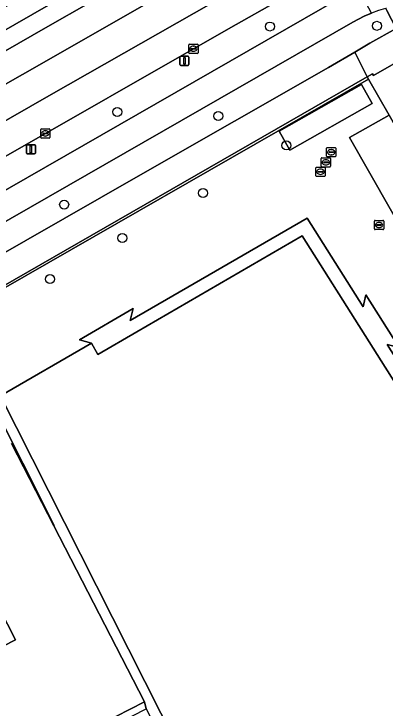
# Model space of a CAD drawing. Extents: x 158835 to 160077, y 386387 to 387778.
# Drawn here: x 159734 to 159774.3, y 387665.3 to 387740.6 of the extents above; entities that cross this region are included whole.
import ezdxf

# ---------------------------------------------------------------- set-up
doc = ezdxf.new("R2010")
doc.units = 0
for name, color, linetype in [('IMGEO_Berm_groen', 7, 'Continuous'), ('IMGEO_Boom', 7, 'Continuous'), ('IMGEO_Fietspad_gesloten', 7, 'Continuous'), ('IMGEO_Grasland_overig', 7, 'Continuous'), ('IMGEO_Groenvoorziening', 7, 'Continuous'), ('IMGEO_Hek', 7, 'Continuous'), ('IMGEO_Kolk', 7, 'Continuous'), ('IMGEO_Lichtmast', 7, 'Continuous'), ('IMGEO_Pand', 7, 'Continuous'), ('IMGEO_Parkeervlak_gesloten', 7, 'Continuous'), ('IMGEO_Parkeervlak_open', 7, 'Continuous'), ('IMGEO_Rijbaan_lokaal_gesloten', 7, 'Continuous'), ('IMGEO_Rijbaan_lokaal_open', 7, 'Continuous'), ('IMGEO_Rioolput', 7, 'Continuous'), ('IMGEO_Voetpad_open', 7, 'Continuous')]:
    doc.layers.add(name, color=color, linetype=linetype)

msp = doc.modelspace()

# ---------------------------------------------------------------- linework, layer by layer
at = {"layer": 'IMGEO_Berm_groen'}
for points in [[(159763.929, 387756.535), (159763.86, 387756.496), (159761.369, 387755.075), (159761.302, 387755.037), (159752.444, 387750), (159684.939, 387711.229), (159680.072, 387705.45)], [(159724.828, 387731.859), (159737.702, 387739.235), (159746.59, 387744.328), (159762.51, 387753.447), (159764.834, 387754.801), (159764.893, 387754.836)], [(159770.203, 387746.146), (159769.841, 387746.051), (159769.064, 387745.651), (159757.282, 387738.988), (159731.321, 387724.137), (159705.431, 387709.284), (159689.415, 387700.045), (159681.714, 387691.999), (159769.423, 387742.381)]]:
    msp.add_lwpolyline(points, dxfattribs=at)
msp.add_lwpolyline([(159747.737, 387723.138), (159768.138, 387734.793), (159770.973, 387736.441), (159772.621, 387737.399), (159775.468, 387738.998), (159774.469, 387740.954), (159774.36, 387741.167), (159774.053, 387741.099), (159773.569, 387740.968), (159772.787, 387740.664), (159771.996, 387740.357), (159770.773, 387739.679), (159713.044, 387706.549), (159714.448, 387704.093), (159727.067, 387711.313)], close=True, dxfattribs=at)
at = {"layer": 'IMGEO_Boom'}
for centre in [(159761.773, 387739.224), (159773.382, 387739.298), (159745.215, 387729.955), (159756.168, 387729.504), (159763.557, 387726.315), (159754.525, 387721.148), (159739.46, 387719.905), (159745.764, 387716.269), (159737.917, 387711.81)]:
    msp.add_circle(centre, 0.489, dxfattribs=at)
at = {"layer": 'IMGEO_Fietspad_gesloten'}
msp.add_lwpolyline([(159770.773, 387739.679), (159771.996, 387740.357), (159772.787, 387740.664), (159771.343, 387743.413), (159769.423, 387742.381), (159681.714, 387691.999), (159669.473, 387684.956), (159671.04, 387682.347), (159671.915, 387682.872), (159672.791, 387683.399), (159691.936, 387694.416), (159694.532, 387695.91), (159704.314, 387701.539), (159710.408, 387705.036), (159713.044, 387706.549)], close=True, dxfattribs=at)
at = {"layer": 'IMGEO_Grasland_overig'}
msp.add_lwpolyline([(159730.415, 387700.872), (159731.164, 387701.258), (159727.91, 387707.968), (159772.479, 387733.518), (159772.336, 387733.768), (159718.327, 387702.721), (159718.327, 387697.264), (159718.356, 387697.037), (159718.387, 387696.864), (159718.465, 387696.596), (159718.524, 387696.37), (159718.637, 387696.171), (159719.196, 387695.087)], close=True, dxfattribs=at)
at = {"layer": 'IMGEO_Groenvoorziening'}
msp.add_lwpolyline([(159826.345, 387654.607), (159816.771, 387669.751), (159812.278, 387676.931), (159804.103, 387690.368), (159801.538, 387694.795), (159791.466, 387712.89), (159789.53, 387716.531), (159786.741, 387721.915), (159781.878, 387731.579), (159779.861, 387730.53), (159776.933, 387736.16), (159773.004, 387733.906), (159772.89, 387734.085), (159772.336, 387733.768), (159772.479, 387733.518), (159774.703, 387729.611), (159778.798, 387722.415), (159796.446, 387691.409), (159813.243, 387664.198), (159820.688, 387651.388), (159823.288, 387646.913)], dxfattribs=at)
at = {"layer": 'IMGEO_Hek'}
for points in [[(159730.415, 387700.872), (159731.164, 387701.258), (159727.91, 387707.968), (159772.479, 387733.518)], [(159772.479, 387733.518), (159772.336, 387733.768)], [(159778.798, 387722.415), (159774.703, 387729.611), (159772.479, 387733.518)], [(159730.415, 387700.872), (159731.546, 387698.603), (159738.387, 387685.081), (159738.337, 387685.054)]]:
    msp.add_lwpolyline(points, dxfattribs=at)
at = {"layer": 'IMGEO_Kolk'}
for p, q in [((159752.977, 387736.384), (159752.977, 387737.236)), ((159753.052, 387737.31), (159753.904, 387737.31)), ((159753.465, 387737.09), (159753.49, 387737.09)), ((159753.978, 387737.236), (159753.978, 387736.384)), ((159753.236, 387736.804), (159753.236, 387736.816)), ((159753.674, 387736.767), (159753.276, 387736.767)), ((159753.279, 387736.853), (159753.677, 387736.853)), ((159753.488, 387736.53), (159753.463, 387736.53)), ((159753.72, 387736.816), (159753.72, 387736.804)), ((159753.904, 387736.31), (159753.052, 387736.31)), ((159736.914, 387727.196), (159736.914, 387728.048)), ((159736.989, 387728.122), (159737.841, 387728.122)), ((159737.915, 387728.048), (159737.915, 387727.196)), ((159737.173, 387727.616), (159737.173, 387727.628)), ((159737.611, 387727.579), (159737.213, 387727.579)), ((159737.216, 387727.665), (159737.614, 387727.665)), ((159737.425, 387727.342), (159737.4, 387727.342)), ((159737.402, 387727.902), (159737.427, 387727.902)), ((159737.657, 387727.628), (159737.657, 387727.616)), ((159737.841, 387727.122), (159736.989, 387727.122)), ((159773.118, 387717.253), (159773.118, 387718.105)), ((159773.193, 387718.179), (159774.045, 387718.179)), ((159773.377, 387717.673), (159773.377, 387717.685)), ((159773.815, 387717.636), (159773.417, 387717.636)), ((159773.42, 387717.722), (159773.818, 387717.722)), ((159773.606, 387717.959), (159773.631, 387717.959)), ((159773.861, 387717.685), (159773.861, 387717.673)), ((159774.119, 387718.105), (159774.119, 387717.253)), ((159774.045, 387717.179), (159773.193, 387717.179)), ((159773.629, 387717.399), (159773.604, 387717.399))]:
    msp.add_line(p, q, dxfattribs=at)
for points in [[(159752.977, 387736.384), (159752.977, 387737.236)], [(159753.052, 387737.31), (159753.904, 387737.31)], [(159753.978, 387737.236), (159753.978, 387736.384)], [(159753.904, 387736.31), (159753.052, 387736.31)], [(159736.914, 387727.196), (159736.914, 387728.048)], [(159736.989, 387728.122), (159737.841, 387728.122)], [(159737.915, 387728.048), (159737.915, 387727.196)], [(159737.841, 387727.122), (159736.989, 387727.122)], [(159773.118, 387717.253), (159773.118, 387718.105)], [(159773.193, 387718.179), (159774.045, 387718.179)], [(159774.119, 387718.105), (159774.119, 387717.253)], [(159774.045, 387717.179), (159773.193, 387717.179)]]:
    msp.add_lwpolyline(points, dxfattribs=at)
for centre, radius, start, end in [((159753.054, 387737.234), 0.0765, 91.55205, 178.44795), ((159753.054, 387737.234), 0.0765, 91.55205, 178.44795), ((159753.902, 387737.234), 0.0765, 1.55205, 88.44795), ((159753.902, 387737.234), 0.0765, 1.55205, 88.44795), ((159753.054, 387736.386), 0.0765, 181.55205, 268.44795), ((159753.054, 387736.386), 0.0765, 181.55205, 268.44795), ((159753.276, 387736.813), 0.0403, 85.87752, 175.75265), ((159753.273, 387736.803), 0.0366, 178.93798, 274.71019), ((159753.677, 387736.81), 0.043, 264.86636, 352.45326), ((159753.681, 387736.815), 0.0386, 1.73085, 96.63898), ((159753.902, 387736.386), 0.0765, 271.55205, 358.44795), ((159753.902, 387736.386), 0.0765, 271.55205, 358.44795), ((159736.991, 387728.046), 0.0765, 91.55205, 178.44795), ((159736.991, 387728.046), 0.0765, 91.55205, 178.44795), ((159737.839, 387728.046), 0.0765, 1.55205, 88.44795), ((159737.839, 387728.046), 0.0765, 1.55205, 88.44795), ((159737.213, 387727.625), 0.0403, 85.87752, 175.75265), ((159737.21, 387727.615), 0.0366, 178.93798, 274.71019), ((159737.614, 387727.622), 0.043, 264.86636, 352.45326), ((159737.618, 387727.627), 0.0386, 1.73085, 96.63898), ((159736.991, 387727.198), 0.0765, 181.55205, 268.44795), ((159736.991, 387727.198), 0.0765, 181.55205, 268.44795), ((159737.839, 387727.198), 0.0765, 271.55205, 358.44795), ((159737.839, 387727.198), 0.0765, 271.55205, 358.44795), ((159773.195, 387718.103), 0.0765, 91.55205, 178.44795), ((159773.195, 387718.103), 0.0765, 91.55205, 178.44795), ((159773.417, 387717.682), 0.0403, 85.87752, 175.75265), ((159773.414, 387717.672), 0.0366, 178.93798, 274.71019), ((159773.818, 387717.679), 0.043, 264.86636, 352.45326), ((159773.822, 387717.684), 0.0386, 1.73085, 96.63898), ((159774.043, 387718.103), 0.0765, 1.55205, 88.44795), ((159774.043, 387718.103), 0.0765, 1.55205, 88.44795), ((159773.195, 387717.255), 0.0765, 181.55205, 268.44795), ((159773.195, 387717.255), 0.0765, 181.55205, 268.44795), ((159774.043, 387717.255), 0.0765, 271.55205, 358.44795), ((159774.043, 387717.255), 0.0765, 271.55205, 358.44795)]:
    msp.add_arc(centre, radius, start, end, dxfattribs=at)
for centre, major_axis, ratio, start_param, end_param in [((159753.464, 387736.81), (-0.387, 0.002), 0.722429, 4.712389, 7.853982), ((159753.489, 387736.81), (-0.39, 0.002), 0.717154, 1.570796, 4.712389), ((159737.401, 387727.622), (-0.387, 0.002), 0.722429, 4.712389, 7.853982), ((159737.426, 387727.622), (-0.39, 0.002), 0.717154, 1.570796, 4.712389), ((159773.605, 387717.679), (-0.387, 0.002), 0.722429, 4.712389, 7.853982), ((159773.63, 387717.679), (-0.39, 0.002), 0.717154, 1.570796, 4.712389)]:
    msp.add_ellipse(centre, major_axis=major_axis, ratio=ratio, start_param=start_param, end_param=end_param, dxfattribs=at)
at = {"layer": 'IMGEO_Lichtmast'}
for p, q in [((159752.004, 387735.096), (159752.004, 387735.896)), ((159752.004, 387735.896), (159752.004, 387735.096)), ((159752.104, 387735.996), (159752.894, 387735.996)), ((159752.894, 387735.996), (159752.104, 387735.996)), ((159752.994, 387735.896), (159752.994, 387735.096)), ((159752.994, 387735.096), (159752.994, 387735.896)), ((159752.894, 387734.996), (159752.104, 387734.996)), ((159752.104, 387734.996), (159752.894, 387734.996)), ((159735.36, 387725.497), (159735.36, 387726.297)), ((159735.36, 387726.297), (159735.36, 387725.497)), ((159735.46, 387726.397), (159736.25, 387726.397)), ((159736.25, 387726.397), (159735.46, 387726.397)), ((159736.35, 387726.297), (159736.35, 387725.497)), ((159736.35, 387725.497), (159736.35, 387726.297)), ((159736.25, 387725.397), (159735.46, 387725.397)), ((159735.46, 387725.397), (159736.25, 387725.397))]:
    msp.add_line(p, q, dxfattribs=at)
for points in [[(159752.424, 387735.871), (159752.574, 387735.871), (159752.574, 387735.121), (159752.424, 387735.121), (159752.424, 387735.871)], [(159735.78, 387726.272), (159735.93, 387726.272), (159735.93, 387725.522), (159735.78, 387725.522), (159735.78, 387726.272)]]:
    msp.add_lwpolyline(points, dxfattribs=at)
for centre, start, end in [((159752.104, 387735.896), 90, 180), ((159752.104, 387735.896), 90, 180), ((159752.894, 387735.896), 0, 90), ((159752.894, 387735.896), 360, 90), ((159752.104, 387735.096), 180, 270), ((159752.104, 387735.096), 180, 270), ((159752.894, 387735.096), 270, 0), ((159752.894, 387735.096), 270, 0), ((159735.46, 387726.297), 90, 180), ((159735.46, 387726.297), 90, 180), ((159736.25, 387726.297), 0, 90), ((159736.25, 387726.297), 360, 90), ((159735.46, 387725.497), 180, 270), ((159735.46, 387725.497), 180, 270), ((159736.25, 387725.497), 270, 0), ((159736.25, 387725.497), 270, 0)]:
    msp.add_arc(centre, 0.1, start, end, dxfattribs=at)
at = {"layer": 'IMGEO_Pand'}
for points in [[(159771.717, 387732.934), (159762.777, 387727.871), (159763.945, 387725.81), (159772.885, 387730.873)], [(159765.293, 387716.503), (159747.329, 387706.087), (159743.113, 387703.642), (159742.412, 387704.854), (159732.566, 387699.157), (159762.112, 387640.672), (159762.238, 387640.745), (159764.974, 387642.33), (159773.063, 387647.016), (159773.589, 387647.321), (159774.9, 387648.081), (159777.252, 387644.019), (159782.411, 387647.008), (159779.523, 387651.993), (159798.927, 387663.23)]]:
    msp.add_lwpolyline(points, close=True, dxfattribs=at)
for points in [[(159725.602, 387656.726), (159738.929, 387663.567), (159739.696, 387662.072), (159738.646, 387661.533), (159738.843, 387661.151), (159748.179, 387665.955), (159738.337, 387685.054), (159733.741, 387693.971)], [(159728.176, 387684.357), (159734.176, 387672.656), (159719.879, 387665.322)]]:
    msp.add_lwpolyline(points, dxfattribs=at)
at = {"layer": 'IMGEO_Parkeervlak_gesloten'}
msp.add_lwpolyline([(159813.243, 387664.198), (159796.446, 387691.409), (159778.798, 387722.415), (159774.703, 387729.611), (159770.43, 387727.179), (159779.087, 387711.968), (159787.421, 387697.357), (159794.69, 387684.835), (159801.058, 387674.374), (159805.415, 387667.385), (159811.135, 387658.237), (159816.93, 387649.032), (159820.688, 387651.388)], close=True, dxfattribs=at)
at = {"layer": 'IMGEO_Parkeervlak_open'}
for points in [[(159717.48, 387600.648), (159760.51, 387622.6), (159769.336, 387627.103), (159762.112, 387640.672), (159732.566, 387699.157)], [(159731.546, 387698.603), (159738.387, 387685.081), (159738.337, 387685.054), (159748.179, 387665.955), (159748.37, 387665.194), (159761.934, 387638.789), (159761.651, 387638.642), (159760.51, 387637.538), (159754.481, 387634.44), (159742.892, 387628.49), (159743.039, 387628.162), (159724.719, 387618.746)]]:
    msp.add_lwpolyline(points, dxfattribs=at)
at = {"layer": 'IMGEO_Rijbaan_lokaal_gesloten'}
for points in [[(159660.917, 387699.764), (159662.02, 387698.061), (159663.253, 387698.774), (159684.939, 387711.229), (159752.444, 387750), (159761.302, 387755.037), (159761.369, 387755.075), (159763.86, 387756.496), (159763.929, 387756.535), (159766.913, 387758.228), (159765.78, 387760.24)], [(159771.178, 387750.733), (159769.438, 387753.779), (159665.927, 387694.584), (159665.837, 387694.539), (159664.525, 387693.782), (159666.334, 387690.642), (159681.428, 387699.367), (159738.05, 387731.829)], [(159705.431, 387709.284), (159731.321, 387724.137), (159757.282, 387738.988), (159769.064, 387745.651), (159769.841, 387746.051), (159770.203, 387746.146), (159771.267, 387746.628), (159773.157, 387747.269), (159771.178, 387750.733), (159738.05, 387731.829), (159681.428, 387699.367), (159666.334, 387690.642), (159668.052, 387687.662), (159668.472, 387687.938), (159679.042, 387694.062), (159689.415, 387700.045)]]:
    msp.add_lwpolyline(points, close=True, dxfattribs=at)
for points in [[(159769.438, 387753.779), (159767.864, 387756.534), (159764.893, 387754.836), (159764.834, 387754.801), (159762.51, 387753.447), (159746.59, 387744.328), (159737.702, 387739.235), (159724.828, 387731.859), (159701.497, 387718.446), (159695.457, 387714.977), (159685.884, 387709.48)], [(159668.236, 387696.071), (159665.837, 387694.539), (159665.927, 387694.584), (159769.438, 387753.779)]]:
    msp.add_lwpolyline(points, dxfattribs=at)
at = {"layer": 'IMGEO_Rijbaan_lokaal_open'}
for points in [[(159825.535, 387643.047), (159795.946, 387624.42), (159793.565, 387628.202), (159823.288, 387646.913), (159820.688, 387651.388), (159816.93, 387649.032), (159811.135, 387658.237), (159805.415, 387667.385), (159801.058, 387674.374), (159794.69, 387684.835), (159787.421, 387697.357), (159779.087, 387711.968), (159770.43, 387727.179), (159774.703, 387729.611), (159772.479, 387733.518), (159727.91, 387707.968)], [(159732.566, 387699.157), (159742.412, 387704.854), (159741.126, 387705.21), (159746.959, 387708.617), (159746.622, 387707.307), (159765.821, 387718.43), (159771.883, 387708.799), (159772.178, 387710.107), (159775.807, 387704.388), (159774.494, 387704.7), (159786.306, 387685.978), (159786.59, 387687.285), (159790.221, 387681.563), (159788.908, 387681.854), (159800.729, 387663.076)]]:
    msp.add_lwpolyline(points, dxfattribs=at)
msp.add_lwpolyline([(159763.945, 387725.81), (159762.777, 387727.871), (159771.717, 387732.934), (159772.885, 387730.873)], close=True, dxfattribs=at)
at = {"layer": 'IMGEO_Rioolput'}
for p, q in [((159767.931, 387725.156), (159767.931, 387726.008)), ((159768.006, 387726.082), (159768.858, 387726.082)), ((159768.419, 387725.862), (159768.444, 387725.862)), ((159768.932, 387726.008), (159768.932, 387725.156)), ((159768.858, 387725.082), (159768.006, 387725.082)), ((159768.19, 387725.576), (159768.19, 387725.588)), ((159768.628, 387725.539), (159768.23, 387725.539)), ((159768.233, 387725.625), (159768.631, 387725.625)), ((159768.442, 387725.302), (159768.417, 387725.302)), ((159768.674, 387725.588), (159768.674, 387725.576)), ((159767.351, 387724.052), (159767.351, 387724.904)), ((159767.426, 387724.978), (159768.278, 387724.978)), ((159767.61, 387724.472), (159767.61, 387724.484)), ((159768.048, 387724.435), (159767.65, 387724.435)), ((159767.653, 387724.521), (159768.051, 387724.521)), ((159767.839, 387724.758), (159767.864, 387724.758)), ((159768.094, 387724.484), (159768.094, 387724.472)), ((159768.352, 387724.904), (159768.352, 387724.052)), ((159766.763, 387723.036), (159766.763, 387723.888)), ((159766.838, 387723.962), (159767.69, 387723.962)), ((159767.065, 387723.505), (159767.463, 387723.505)), ((159767.251, 387723.742), (159767.276, 387723.742)), ((159768.278, 387723.978), (159767.426, 387723.978)), ((159767.764, 387723.888), (159767.764, 387723.036)), ((159767.862, 387724.198), (159767.837, 387724.198)), ((159767.69, 387722.962), (159766.838, 387722.962)), ((159767.022, 387723.456), (159767.022, 387723.468)), ((159767.46, 387723.419), (159767.062, 387723.419)), ((159767.274, 387723.182), (159767.249, 387723.182)), ((159767.506, 387723.468), (159767.506, 387723.456))]:
    msp.add_line(p, q, dxfattribs=at)
for points in [[(159767.931, 387725.156), (159767.931, 387726.008)], [(159768.006, 387726.082), (159768.858, 387726.082)], [(159768.932, 387726.008), (159768.932, 387725.156)], [(159768.858, 387725.082), (159768.006, 387725.082)], [(159767.351, 387724.052), (159767.351, 387724.904)], [(159767.426, 387724.978), (159768.278, 387724.978)], [(159768.352, 387724.904), (159768.352, 387724.052)], [(159766.763, 387723.036), (159766.763, 387723.888)], [(159766.838, 387723.962), (159767.69, 387723.962)], [(159768.278, 387723.978), (159767.426, 387723.978)], [(159767.764, 387723.888), (159767.764, 387723.036)], [(159767.69, 387722.962), (159766.838, 387722.962)]]:
    msp.add_lwpolyline(points, dxfattribs=at)
for centre, radius, start, end in [((159768.008, 387726.006), 0.0765, 91.55205, 178.44795), ((159768.008, 387726.006), 0.0765, 91.55205, 178.44795), ((159768.856, 387726.006), 0.0765, 1.55205, 88.44795), ((159768.856, 387726.006), 0.0765, 1.55205, 88.44795), ((159768.008, 387725.158), 0.0765, 181.55205, 268.44795), ((159768.008, 387725.158), 0.0765, 181.55205, 268.44795), ((159768.23, 387725.585), 0.0403, 85.87752, 175.75265), ((159768.227, 387725.575), 0.0366, 178.93798, 274.71019), ((159768.631, 387725.582), 0.043, 264.86636, 352.45326), ((159768.635, 387725.587), 0.0386, 1.73085, 96.63898), ((159768.856, 387725.158), 0.0765, 271.55205, 358.44795), ((159768.856, 387725.158), 0.0765, 271.55205, 358.44795), ((159767.428, 387724.902), 0.0765, 91.55205, 178.44795), ((159767.428, 387724.902), 0.0765, 91.55205, 178.44795), ((159767.65, 387724.481), 0.0403, 85.87752, 175.75265), ((159767.647, 387724.471), 0.0366, 178.93798, 274.71019), ((159768.051, 387724.478), 0.043, 264.86636, 352.45326), ((159768.055, 387724.483), 0.0386, 1.73085, 96.63898), ((159768.276, 387724.902), 0.0765, 1.55205, 88.44795), ((159768.276, 387724.902), 0.0765, 1.55205, 88.44795), ((159766.84, 387723.886), 0.0765, 91.55205, 178.44795), ((159766.84, 387723.886), 0.0765, 91.55205, 178.44795), ((159767.062, 387723.465), 0.0403, 85.87752, 175.75265), ((159767.428, 387724.054), 0.0765, 181.55205, 268.44795), ((159767.428, 387724.054), 0.0765, 181.55205, 268.44795), ((159767.467, 387723.467), 0.0386, 1.73085, 96.63898), ((159767.688, 387723.886), 0.0765, 1.55205, 88.44795), ((159767.688, 387723.886), 0.0765, 1.55205, 88.44795), ((159768.276, 387724.054), 0.0765, 271.55205, 358.44795), ((159768.276, 387724.054), 0.0765, 271.55205, 358.44795), ((159766.84, 387723.038), 0.0765, 181.55205, 268.44795), ((159766.84, 387723.038), 0.0765, 181.55205, 268.44795), ((159767.059, 387723.455), 0.0366, 178.93798, 274.71019), ((159767.463, 387723.462), 0.043, 264.86636, 352.45326), ((159767.688, 387723.038), 0.0765, 271.55205, 358.44795), ((159767.688, 387723.038), 0.0765, 271.55205, 358.44795)]:
    msp.add_arc(centre, radius, start, end, dxfattribs=at)
for centre, major_axis, ratio, start_param, end_param in [((159768.418, 387725.582), (-0.387, 0.002), 0.722429, 4.712389, 7.853982), ((159768.443, 387725.582), (-0.39, 0.002), 0.717154, 1.570796, 4.712389), ((159767.838, 387724.478), (-0.387, 0.002), 0.722429, 4.712389, 7.853982), ((159767.863, 387724.478), (-0.39, 0.002), 0.717154, 1.570796, 4.712389), ((159767.25, 387723.462), (-0.387, 0.002), 0.722429, 4.712389, 7.853982), ((159767.275, 387723.462), (-0.39, 0.002), 0.717154, 1.570796, 4.712389)]:
    msp.add_ellipse(centre, major_axis=major_axis, ratio=ratio, start_param=start_param, end_param=end_param, dxfattribs=at)
at = {"layer": 'IMGEO_Voetpad_open'}
for points in [[(159774.431, 387741.178), (159774.395, 387741.173), (159774.36, 387741.167), (159774.469, 387740.954), (159775.468, 387738.998), (159772.621, 387737.399), (159770.973, 387736.441), (159772.336, 387733.768), (159772.89, 387734.085), (159773.004, 387733.906), (159776.933, 387736.16), (159779.861, 387730.53), (159781.878, 387731.579), (159786.741, 387721.915), (159789.53, 387716.531), (159791.466, 387712.89), (159801.538, 387694.795), (159804.103, 387690.368), (159812.278, 387676.931), (159816.771, 387669.751), (159826.345, 387654.607), (159831.762, 387646.265), (159859.272, 387602.912), (159879.426, 387571.152)], [(159713.565, 387699.984), (159715.757, 387701.244), (159718.327, 387702.721), (159772.336, 387733.768), (159770.973, 387736.441), (159768.138, 387734.793), (159747.737, 387723.138), (159727.067, 387711.313), (159714.448, 387704.093), (159711.846, 387702.604), (159703.747, 387697.969), (159695.944, 387693.482), (159693.302, 387691.963), (159673.248, 387680.43), (159671.915, 387682.872), (159671.04, 387682.347), (159668.844, 387681.028)], [(159800.729, 387663.076), (159788.908, 387681.854), (159790.221, 387681.563), (159786.59, 387687.285), (159786.306, 387685.978), (159774.494, 387704.7), (159775.807, 387704.388), (159772.178, 387710.107), (159771.883, 387708.799), (159765.821, 387718.43), (159746.622, 387707.307), (159746.959, 387708.617), (159741.126, 387705.21), (159742.412, 387704.854), (159743.113, 387703.642), (159747.329, 387706.087), (159765.293, 387716.503), (159798.927, 387663.23)], [(159733.741, 387693.971), (159738.337, 387685.054), (159738.387, 387685.081), (159731.546, 387698.603)], [(159719.879, 387665.322), (159734.176, 387672.656), (159728.176, 387684.357)]]:
    msp.add_lwpolyline(points, dxfattribs=at)
msp.add_lwpolyline([(159740.715, 387661.261), (159748.37, 387665.194), (159748.179, 387665.955), (159738.843, 387661.151), (159738.646, 387661.533), (159739.696, 387662.072), (159738.929, 387663.567), (159725.602, 387656.726), (159726.37, 387655.231), (159727.419, 387655.77), (159727.616, 387655.388), (159700.366, 387641.4), (159700.735, 387640.724)], close=True, dxfattribs=at)

doc.saveas('drawing.dxf')
